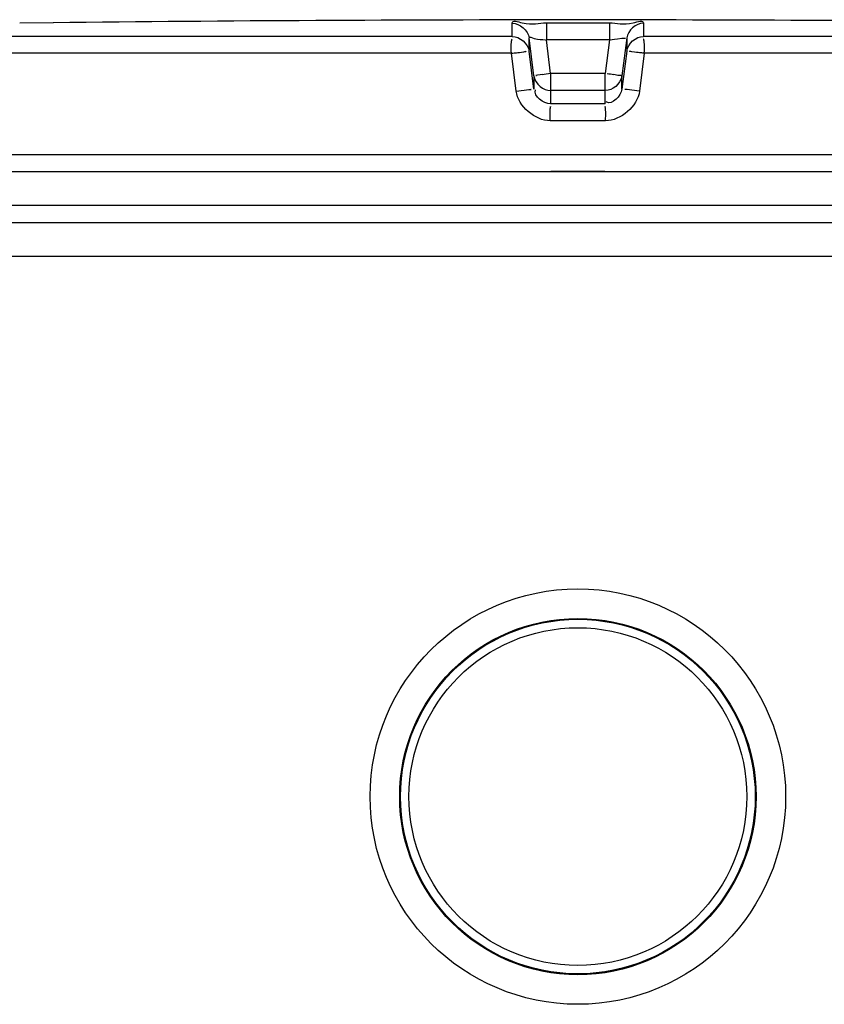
# Model space of a CAD drawing. Header units: millimetres. Extents: x 0 to 297, y 0 to 210.
# Tile 304 of 438: x 161.83 to 163.26, y 160.45 to 162.2. Entities that reach past the tile are written whole.
import ezdxf

# ---------------------------------------------------------------- set-up
doc = ezdxf.new("R2010")
doc.units = ezdxf.units.MM
doc.header["$LTSCALE"] = 16.335
doc.layers.get('0').update_dxf_attribs({"linetype": 'CONTINUOUS'})
doc.layers.add('01_GLOBAL', color=7, linetype='CONTINUOUS')
doc.layers.add('AXES_REF', color=7, linetype='CONTINUOUS')

msp = doc.modelspace()

# ---------------------------------------------------------------- linework, layer by layer
at = {"color": 7, "linetype": 'Continuous'}
for p, q in [((161.8911, 162.1909), (161.8315, 162.1902)), ((161.8915, 162.191), (161.891, 162.1909)), ((165.1028, 161.926), (160.5428, 161.926)), ((165.1028, 161.866), (160.5428, 161.866)), ((160.5728, 161.836), (165.0728, 161.836))]:
    msp.add_line(p, q, dxfattribs=at)
at = {"color": 9, "linetype": 'Continuous'}
for p, q in [((162.7063, 162.1667), (162.7063, 162.1902)), ((162.7668, 162.191), (162.7668, 162.1606)), ((162.7668, 162.191), (162.8228, 162.191)), ((162.8228, 162.191), (162.8788, 162.1909)), ((162.8788, 162.191), (162.8788, 162.1606)), ((162.9393, 162.1902), (162.9393, 162.1667)), ((162.7063, 162.1667), (160.575, 162.1667)), ((165.0706, 162.1667), (162.9393, 162.1667)), ((162.7361, 162.1405), (162.7361, 162.164)), ((162.7445, 162.0965), (162.7361, 162.164)), ((162.7743, 162.1006), (162.7668, 162.1606)), ((162.8788, 162.1606), (162.7668, 162.1606)), ((162.8788, 162.1606), (162.8713, 162.1006)), ((162.9095, 162.164), (162.9011, 162.0965)), ((162.9095, 162.164), (162.9095, 162.1405)), ((162.7048, 162.1368), (160.5459, 162.1368)), ((162.7133, 162.0693), (162.7048, 162.1368)), ((162.7445, 162.073), (162.7361, 162.1405)), ((162.9095, 162.1405), (162.9011, 162.073)), ((162.9408, 162.1368), (162.9323, 162.0693)), ((165.0997, 162.1368), (162.9408, 162.1368)), ((162.7445, 162.0965), (162.7445, 162.073)), ((162.7445, 162.0965), (162.7448, 162.0946)), ((162.8713, 162.1006), (162.7743, 162.1006)), ((162.7743, 162.1006), (162.7743, 162.0467)), ((162.8713, 162.0467), (162.8713, 162.1006)), ((162.9011, 162.0965), (162.9008, 162.0947)), ((162.9011, 162.073), (162.9011, 162.0965)), ((162.7739, 162.0703), (162.7743, 162.0703)), ((162.8713, 162.0703), (162.7743, 162.0703)), ((162.8717, 162.0703), (162.8713, 162.0703)), ((162.8228, 162.0467), (162.7743, 162.0467)), ((162.8713, 162.0467), (162.8228, 162.0467)), ((162.872, 162.0167), (162.7736, 162.0167)), ((165.1028, 161.956), (160.5428, 161.956)), ((162.7748, 161.9272), (162.8708, 161.9272))]:
    msp.add_line(p, q, dxfattribs=at)
at = {"color": 7, "linetype": 'Continuous'}
for radius in [0.369, 0.3165]:
    msp.add_circle((162.8228, 160.816), radius, dxfattribs=at)
msp.add_arc((162.8228, 75.541), 86.655, 89.384203, 90.615797, dxfattribs=at)
at = {"color": 9, "linetype": 'Continuous'}
for centre, radius, start, end in [((163.1615, 159.0069), 3.1178, 97.1347, 97.414), ((162.7539, 161.0688), 1.0383, 82.6563, 83.3141)]:
    msp.add_arc(centre, radius, start, end, dxfattribs=at)
for points, knots in [([(162.7063, 162.1902), (162.7063, 162.1962), (162.7394, 162.1842), (162.7525, 162.1909), (162.7668, 162.191)], [0, 0, 0, 0, 0.294722, 1, 1, 1, 1]), ([(162.8788, 162.191), (162.8929, 162.1909), (162.9061, 162.1842), (162.9393, 162.1963), (162.9393, 162.1902)], [0, 0, 0, 0, 0.697328, 1, 1, 1, 1]), ([(162.7361, 162.164), (162.7361, 162.167), (162.7522, 162.1592), (162.7585, 162.1616), (162.7652, 162.1608)], [0, 0, 0, 0, 0.308693, 1, 1, 1, 1]), ([(162.7048, 162.1368), (162.7048, 162.1438), (162.7028, 162.1455), (162.706, 162.163), (162.7061, 162.1617)], [0, 0, 0, 0, 0.846035, 1, 1, 1, 1]), ([(162.8788, 162.1606), (162.8862, 162.1615), (162.8882, 162.162), (162.909, 162.164), (162.9071, 162.1637)], [0, 0, 0, 0, 0.789132, 1, 1, 1, 1]), ([(162.9408, 162.1368), (162.9408, 162.1438), (162.9428, 162.1455), (162.9396, 162.163), (162.9395, 162.1617)], [0, 0, 0, 0, 0.846035, 1, 1, 1, 1]), ([(162.7048, 162.1368), (162.7121, 162.138), (162.7138, 162.1366), (162.732, 162.1404), (162.7307, 162.1404)], [0, 0, 0, 0, 0.85381, 1, 1, 1, 1]), ([(162.9408, 162.1368), (162.9335, 162.138), (162.9319, 162.1366), (162.9136, 162.1404), (162.9149, 162.1404)], [0, 0, 0, 0, 0.85381, 1, 1, 1, 1]), ([(162.7592, 162.0987), (162.7556, 162.0982), (162.7441, 162.0973), (162.7491, 162.0972), (162.7495, 162.0972)], [0, 0, 0, 0, 0.894651, 1, 1, 1, 1]), ([(162.9011, 162.0965), (162.9011, 162.0979), (162.8932, 162.0961), (162.8901, 162.0982), (162.8866, 162.0987)], [0, 0, 0, 0, 0.272435, 1, 1, 1, 1]), ([(162.7133, 162.0693), (162.7207, 162.0702), (162.7219, 162.0707), (162.7405, 162.0726), (162.7393, 162.0724)], [0, 0, 0, 0, 0.855816, 1, 1, 1, 1]), ([(162.9323, 162.0693), (162.9249, 162.0702), (162.9237, 162.0707), (162.9051, 162.0726), (162.9063, 162.0724)], [0, 0, 0, 0, 0.855816, 1, 1, 1, 1]), ([(162.7736, 162.0167), (162.7736, 162.0238), (162.7728, 162.0251), (162.7742, 162.0429), (162.7742, 162.0416)], [0, 0, 0, 0, 0.849467, 1, 1, 1, 1]), ([(162.872, 162.0167), (162.872, 162.0238), (162.8728, 162.0251), (162.8714, 162.0429), (162.8714, 162.0416)], [0, 0, 0, 0, 0.849467, 1, 1, 1, 1])]:
    msp.add_open_spline(points, degree=3, knots=knots, dxfattribs=at)
for points in [[(162.7063, 162.1902), (162.7195, 162.1902), (162.7344, 162.1771), (162.7361, 162.164)], [(162.9393, 162.1902), (162.9261, 162.1902), (162.9112, 162.1771), (162.9095, 162.164)], [(162.7063, 162.1667), (162.7195, 162.1668), (162.7344, 162.1536), (162.7361, 162.1405)], [(162.9095, 162.1405), (162.9112, 162.1536), (162.9261, 162.1668), (162.9393, 162.1667)], [(162.7736, 162.0167), (162.747, 162.0167), (162.7167, 162.0428), (162.7133, 162.0693)], [(162.7743, 162.0467), (162.762, 162.0467), (162.7432, 162.0604), (162.7475, 162.0719)], [(162.9323, 162.0693), (162.9289, 162.0428), (162.8987, 162.0167), (162.872, 162.0167)], [(162.9011, 162.073), (162.8996, 162.0611), (162.8837, 162.0441), (162.8733, 162.0501)]]:
    msp.add_open_spline(points, degree=3, dxfattribs=at)
at = {"color": 7, "linetype": 'Continuous'}
for points in [[(162.7449, 162.0946), (162.7476, 162.0823), (162.7613, 162.0705), (162.7739, 162.0703)], [(162.9008, 162.0947), (162.8981, 162.0823), (162.8843, 162.0705), (162.8717, 162.0703)]]:
    msp.add_open_spline(points, degree=3, dxfattribs=at)
at = {"layer": '01_GLOBAL', "color": 7, "linetype": 'Continuous'}
msp.add_line((160.5728, 161.836), (165.0728, 161.836), dxfattribs=at)
at = {"layer": '01_GLOBAL', "color": 9, "linetype": 'Continuous'}
msp.add_line((160.5128, 161.776), (165.1328, 161.776), dxfattribs=at)
at = {"layer": 'AXES_REF', "color": 7, "linetype": 'Continuous'}
for radius in [0.315, 0.3]:
    msp.add_circle((162.8228, 160.816), radius, dxfattribs=at)

doc.saveas('drawing.dxf')
